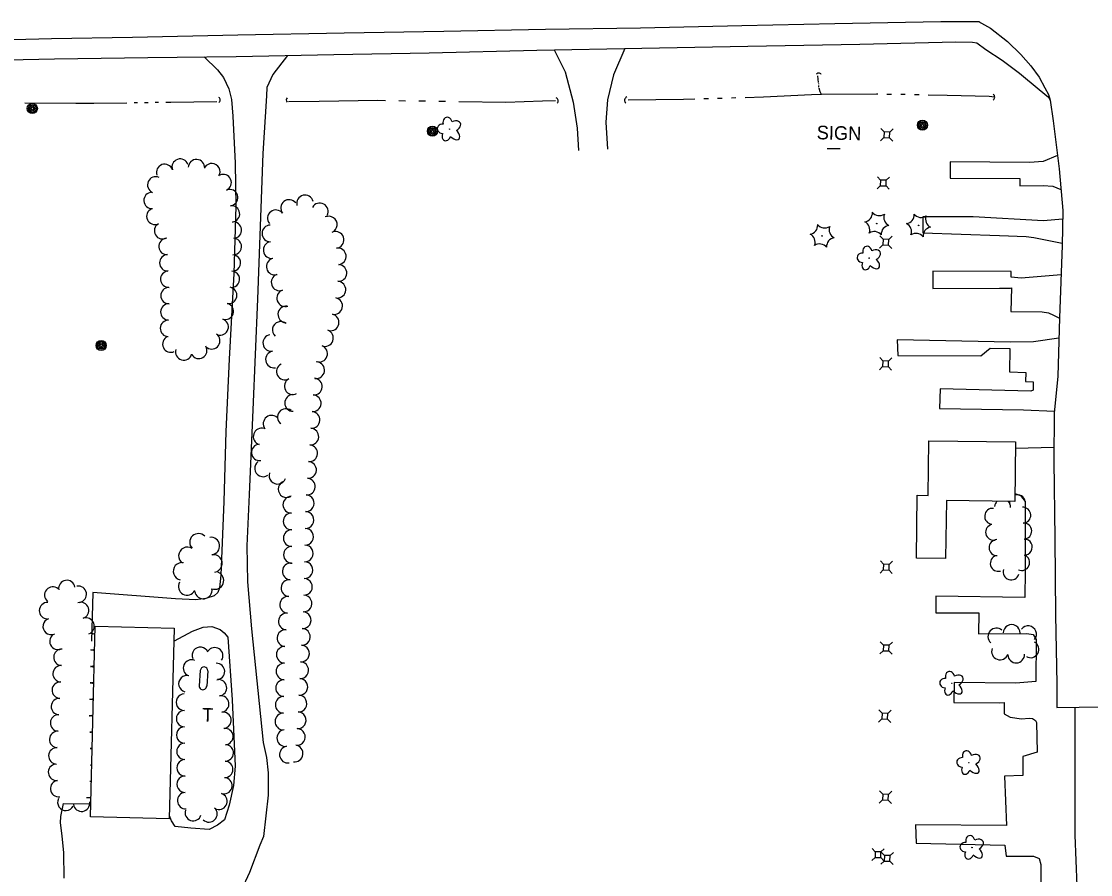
# Model space of a CAD drawing. Extents: x 588843 to 2552415, y 180129 to 269402.
# Drawn here: x 601309.3 to 601779.1, y 183108.2 to 183483 of the extents above; entities that cross this region are included whole.
import ezdxf

# ---------------------------------------------------------------- set-up
doc = ezdxf.new("R2010")
doc.units = 0
for name, color, linetype in [('E_BLD', 7, 'Continuous'), ('E_DRN', 7, 'Continuous'), ('E_DWY', 7, 'Continuous'), ('E_LAND_TreeLine_P', 7, 'Continuous'), ('E_LAND_Vegetation', 7, 'Continuous'), ('E_MISCPROP', 7, 'Continuous'), ('E_MISCPROP_Solid', 7, 'Continuous'), ('E_MISCPROP_Text', 7, 'Continuous'), ('E_RDWY', 7, 'Continuous'), ('E_RDWY_Gravel', 7, 'Continuous'), ('E_SGN', 7, 'Continuous'), ('E_SGN_Text', 7, 'Continuous'), ('E_UTL_AG_Bold', 7, 'Continuous'), ('E_WTR_P', 7, 'Continuous')]:
    doc.layers.add(name, color=color, linetype=linetype)

# ---------------------------------------------------------------- blocks, each defined once
blk = doc.blocks.new('CULV2_4')
at = {"layer": 'E_DRN'}
blk.add_arc((65, 48), 80.7, 216.8699, 323.1301, dxfattribs=at)
blk = doc.blocks.new('POLE_3')
at = {"layer": 'E_MISCPROP'}
for radius in [14.6, 11, 7.32, 3.66]:
    blk.add_circle((0, 0), radius, dxfattribs=at)
blk = doc.blocks.new('TK5')
at = {"layer": 'E_MISCPROP_Solid'}
for p, q in [((10.4, 11.3), (54.8, 11.3)), ((11, -10.6), (55, -10.6))]:
    blk.add_line(p, q, dxfattribs=at)
for centre, start, end in [((11.1, 0.3), 93.5947, 269.612), ((54.8, 0.3), 270.7756, 93.236)]:
    blk.add_arc(centre, 10.9, start, end, dxfattribs=at)
blk = doc.blocks.new('T_2')
at = {"layer": 'E_MISCPROP_Text'}
blk.add_text('T', height=39.4, dxfattribs=at).set_placement((-12.8, -19.7))
blk = doc.blocks.new('DTRE_4')
at = {"layer": 'E_LAND_Vegetation'}
blk.add_circle((-0.6, 0), 0.601, dxfattribs=at)
for centre, major_axis, ratio in [((-6.1, 17.5), (4.5, -16.3), 0.782863), ((-19.3, 0.5), (16.2, -0.4), 0.832022), ((13.3, 9), (-17.3, -9.6), 0.691916), ((-8.2, -17.2), (5.9, 15.9), 0.716896), ((11.6, -12.2), (-16.4, 15), 0.560249)]:
    blk.add_ellipse(centre, major_axis=major_axis, ratio=ratio, start_param=1.570796, end_param=4.712389, dxfattribs=at)
blk = doc.blocks.new('CTRE_4')
at = {"layer": 'E_LAND_Vegetation'}
blk.add_circle((0, 0), 0.733, dxfattribs=at)
for centre, start, end in [((-39.3, 29.4), 280.2067, 5.9716), ((5.9, 49), 220.2113, 305.9762), ((-45.4, -19.3), 340.2113, 65.9762), ((45.4, 19.3), 160.2113, 245.9762), ((-5.9, -49), 40.2113, 125.9762), ((39.5, -29.6), 100.2511, 185.9272)]:
    blk.add_arc(centre, 25.8, start, end, dxfattribs=at)
blk = doc.blocks.new('PED_3')
at = {"layer": 'E_UTL_AG_Bold'}
for p, q in [((-8.2, 8.2), (-17.5, 17.5)), ((8.2, 8.2), (17.5, 17.5)), ((-8.2, -8.2), (-17.5, -17.5)), ((8.2, -8.2), (17.5, -17.5))]:
    blk.add_line(p, q, dxfattribs=at)
blk.add_lwpolyline([(-8.2, -8.2), (8.2, -8.2), (8.2, 8.2), (-8.2, 8.2)], close=True, dxfattribs=at)
blk = doc.blocks.new('SIGN_3')
at = {"layer": 'E_SGN'}
blk.add_text('SIGN', height=39.37, dxfattribs=at).set_placement((-56.1, -19.7))

msp = doc.modelspace()

# ---------------------------------------------------------------- linework, layer by layer
at = {"layer": 'E_BLD'}
for points in [[(601708.03, 183298.76), (601746.06, 183298.25), (601745.7, 183272.05), (601715.71, 183272.46), (601715.37, 183247.06), (601702.5, 183247.24), (601702.87, 183274.82), (601707.7, 183274.75)], [(601376.46, 183216.45), (601374.31, 183132.63), (601339.63, 183133.52), (601341.78, 183217.34)]]:
    msp.add_lwpolyline(points, close=True, dxfattribs=at)
at = {"layer": 'E_DWY'}
for points in [[(601426.21, 183467.97), (601419.74, 183459.66), (601417.16, 183453.86), (601417.06, 183450.22), (601415.37, 183424.97), (601413.05, 183360.89), (601410.94, 183312.38), (601409.33, 183275.19), (601408.32, 183252.56), (601408.71, 183236.76), (601410.38, 183216.08), (601415.52, 183166.16), (601416.96, 183159.65), (601417.79, 183152.95), (601417.73, 183143.03), (601415.63, 183124.88), (601414.11, 183121.08), (601409.54, 183109.06), (601405.89, 183101.26)], [(601543.45, 183470.44), (601548.26, 183460.87), (601551.75, 183447.42), (601553.47, 183436.04), (601554.02, 183426.32)], [(601574.41, 183470.99), (601569.47, 183459.49), (601566.75, 183448.44), (601566.09, 183438.74), (601566.78, 183426.78)], [(601389.55, 183467.4), (601395.47, 183461.69), (601398.11, 183458.28), (601400.41, 183453.37), (601401.7, 183448.58), (601402.21, 183441.28), (601403.28, 183420.71), (601403.48, 183401.79), (601402.68, 183372.16), (601400.56, 183334.58), (601399.21, 183302.85), (601398.28, 183272.12), (601396.91, 183239.68), (601396.36, 183234.23), (601395.69, 183232.12), (601394.04, 183230.65), (601390.36, 183229.53), (601386, 183228.94), (601377, 183229.38), (601340.75, 183232.08), (601340.08, 183210.75)], [(601764.5, 183424.02), (601758.16, 183421.46), (601752.18, 183420.91), (601717.38, 183421.24), (601717.29, 183414.16), (601747.94, 183413.94), (601747.96, 183410.7), (601758.18, 183410.84), (601762.52, 183410.62), (601766.03, 183409.12)], [(601766.77, 183396.14), (601758.37, 183395.35), (601727.46, 183397.09), (601705.4, 183397.17), (601705.31, 183390.09), (601739.08, 183388.89), (601750.7, 183388.47), (601754.13, 183387.98), (601766.56, 183385.52)], [(601766.07, 183371.57), (601748.49, 183370.12), (601744.15, 183370.64), (601744.11, 183373.07), (601709.72, 183373.28), (601709.72, 183365.59), (601738.96, 183365.82), (601743.82, 183365.79), (601744.33, 183365.88), (601743.95, 183355.57), (601757.81, 183355.4), (601760.52, 183354.92), (601762.72, 183353.85), (601765.38, 183352.57)], [(601765.14, 183343.77), (601754.01, 183342.25), (601743.89, 183342.01), (601694.04, 183343.15), (601694.36, 183336.26), (601730.88, 183335.99), (601734.92, 183339.42), (601743.61, 183339.29), (601743.44, 183329.08), (601750.61, 183328.68), (601750.51, 183324.74), (601753.85, 183324.65), (601753.85, 183321.01), (601752.82, 183320.53), (601712.89, 183321.6), (601712.66, 183312.9), (601749.57, 183312.32), (601763.14, 183311.74)], [(601762.93, 183295.85), (601746.02, 183295.41)], [(601745.75, 183275.63), (601748.26, 183274.72), (601750.31, 183272.03), (601750.31, 183241.68), (601750.09, 183229.95), (601711.05, 183230.49), (601711.06, 183223.2), (601729.98, 183223.2), (601729.84, 183214), (601751.08, 183214.04), (601753.81, 183213.66), (601755.06, 183211.4), (601754.97, 183193.09), (601746.15, 183192.32), (601719.04, 183192.64), (601719.01, 183183.84), (601739.14, 183183.7), (601741.07, 183183.75), (601741.03, 183178.79), (601743.73, 183177.41), (601748.66, 183176.57), (601752.11, 183176.98), (601753.53, 183176.84), (601754.82, 183175.9), (601755.3, 183174.97), (601755.56, 183162.01), (601749.23, 183160.06), (601749.21, 183151.76), (601741.21, 183151.47), (601742.05, 183129.8), (601702.19, 183130.06), (601702.38, 183121.96), (601741.31, 183121.12), (601741.89, 183116.35), (601753.93, 183116.23), (601756.43, 183115.25), (601757.17, 183112.6), (601757.14, 183092.87)], [(601376.65, 183210.91), (601384.45, 183215.15), (601389.15, 183216.85), (601393.01, 183217.15), (601396.61, 183215.84), (601398.4, 183214.38), (601399.96, 183212.51), (601401.86, 183184.94), (601403.3, 183155.76), (601402.47, 183147.29), (601400.62, 183138.64), (601398.62, 183132.21), (601395.52, 183129.87), (601391.83, 183127.95), (601383.75, 183128.57), (601376.89, 183129.36), (601375.34, 183131.83), (601374.35, 183134.02)], [(601772.07, 183181.76), (601772.08, 183125.55), (601773.82, 183080.99), (601774.87, 183033), (601775.74, 182978.95), (601778.39, 182945.6), (601779.22, 182882.14), (601780.11, 182824.75), (601781.02, 182788.82)], [(601328.12, 183106.58), (601328.02, 183117.72), (601327.21, 183125.23), (601326.55, 183130.91), (601326.63, 183133.74), (601327.79, 183139.37), (601339.78, 183139.27)]]:
    msp.add_lwpolyline(points, dxfattribs=at)
at = {"layer": 'E_LAND_TreeLine_P'}
for centre, radius, start, end in [((601379.07, 183418.95), 3.6, 18.8749, 198.8749), ((601386.25, 183418.7), 3.6, 357.442, 177.442), ((601372.25, 183416.62), 3.6, 18.8749, 198.8749), ((601393, 183416.98), 3.6, 327.7653, 147.7653), ((601368.33, 183411.15), 3.6, 66.216, 246.216), ((601397.97, 183412.17), 3.6, 293.9284, 113.9284), ((601366.74, 183404.32), 3.6, 92.979, 272.979), ((601400.79, 183405.56), 3.6, 276.6918, 96.6918), ((601433.94, 183403), 3.67, 14.1737, 194.1737), ((601401.63, 183398.41), 3.6, 276.6918, 96.6918), ((601426.94, 183400.97), 3.67, 37.9375, 217.9375), ((601440.38, 183399.51), 3.67, 331.3437, 151.3437), ((601367.96, 183397.33), 3.6, 114.025, 294.025), ((601421.15, 183396.46), 3.67, 37.9375, 217.9375), ((601444.36, 183393.71), 3.67, 294.6119, 114.6119), ((601371.34, 183390.99), 3.6, 120.4704, 300.4704), ((601402.47, 183391.26), 3.6, 276.6918, 96.6918), ((601418.71, 183389.82), 3.67, 90.5104, 270.5104), ((601447.34, 183387.01), 3.67, 277.5952, 97.5952), ((601373.28, 183384.11), 3.6, 94.474, 274.474), ((601402.44, 183384.08), 3.6, 266.7116, 86.7116), ((601419.28, 183382.52), 3.67, 98.7699, 278.7699), ((601448.31, 183379.74), 3.67, 277.5952, 97.5952), ((601373.63, 183376.92), 3.6, 90.9546, 270.9546), ((601402.03, 183376.89), 3.6, 266.7116, 86.7116), ((601420.62, 183375.32), 3.67, 105.8191, 285.8191), ((601448.61, 183372.45), 3.67, 266.4555, 86.4555), ((601374.04, 183369.73), 3.6, 93.6595, 273.6595), ((601401.62, 183369.7), 3.6, 266.7116, 86.7116), ((601422.77, 183368.31), 3.67, 109.5699, 289.5699), ((601374.16, 183362.53), 3.6, 90.7556, 270.7556), ((601400.4, 183362.61), 3.6, 259.7919, 79.7919), ((601425.22, 183361.4), 3.67, 109.5699, 289.5699), ((601448.16, 183365.12), 3.67, 266.4555, 86.4555), ((601446.72, 183357.94), 3.67, 257.7953, 77.7953), ((601374.1, 183355.34), 3.6, 88.465, 268.465), ((601398.88, 183355.59), 3.6, 252.0755, 72.0755), ((601425.71, 183354.23), 3.67, 85.0986, 265.0986), ((601373.91, 183348.14), 3.6, 88.465, 268.465), ((601396.66, 183348.74), 3.6, 252.0755, 72.0755), ((601423.28, 183347.45), 3.67, 49.0644, 229.0644), ((601445.16, 183350.77), 3.67, 257.7953, 77.7953), ((601392.96, 183342.63), 3.6, 234.775, 54.775), ((601442.67, 183343.87), 3.67, 249.7883, 69.7883), ((601374.95, 183341.2), 3.6, 115.0301, 295.0301), ((601419.12, 183341.73), 3.67, 99.2493, 279.2493), ((601380.67, 183337.79), 3.6, 163.7886, 343.7886), ((601387.26, 183338.44), 3.6, 210.331, 30.331), ((601420.3, 183334.48), 3.67, 99.2493, 279.2493), ((601440.13, 183336.99), 3.67, 249.7883, 69.7883), ((601425.1, 183329.18), 3.67, 117.8925, 297.8925), ((601438.84, 183329.78), 3.67, 260.9935, 80.9935), ((601428.54, 183322.7), 3.67, 117.8925, 297.8925), ((601437.82, 183322.52), 3.67, 265.995, 85.995), ((601428.69, 183315.37), 3.67, 90.9017, 270.9017), ((601437.31, 183315.2), 3.67, 265.995, 85.995), ((601425.55, 183309.15), 3.67, 51.2302, 231.2302), ((601419.25, 183306.26), 3.67, 37.5589, 217.5589), ((601436.79, 183307.88), 3.67, 265.995, 85.995), ((601414.87, 183300.61), 3.67, 71.9607, 251.9607), ((601436.28, 183300.56), 3.67, 265.995, 85.995), ((601414.1, 183293.67), 3.67, 95.74, 275.74), ((601435.77, 183293.25), 3.67, 265.995, 85.995), ((601415.51, 183286.62), 3.67, 125.3349, 305.3349), ((601435.26, 183285.93), 3.67, 265.995, 85.995), ((601421.85, 183283.41), 3.67, 160.5863, 340.5863), ((601425.84, 183277.48), 3.67, 119.4288, 299.4288), ((601434.74, 183278.61), 3.67, 265.995, 85.995), ((601427.92, 183270.68), 3.67, 90.7375, 270.7375), ((601434.29, 183271.29), 3.67, 268.7279, 88.7279), ((601740.39, 183269.69), 3.5, 135.2007, 176.1744), ((601740.39, 183269.69), 3.5, 356.1744, 43.2531), ((601746.87, 183271.53), 3.5, 170.8022, 190.2333), ((601746.87, 183271.53), 3.5, 10.2333, 108.7908), ((601428.01, 183263.35), 3.67, 90.7375, 270.7375), ((601434.13, 183263.95), 3.67, 268.7279, 88.7279), ((601736, 183265.59), 3.5, 83.951, 263.951), ((601749.27, 183266.06), 3.5, 273.3534, 93.3534), ((601736.43, 183258.57), 3.5, 101.5569, 281.5569), ((601749.68, 183259.06), 3.5, 273.3534, 93.3534), ((601387.11, 183254.16), 3.84, 43.465, 223.465), ((601392.57, 183252.51), 3.84, 277.6274, 97.6274), ((601428.11, 183256.01), 3.67, 90.7375, 270.7375), ((601433.96, 183256.62), 3.67, 268.7279, 88.7279), ((601382.25, 183248.23), 3.84, 57.0355, 237.0355), ((601428.2, 183248.67), 3.67, 90.7375, 270.7375), ((601433.8, 183249.28), 3.67, 268.7279, 88.7279), ((601737.94, 183251.83), 3.5, 91.7355, 271.7355), ((601749.93, 183252.06), 3.5, 268.465, 88.465), ((601393.68, 183244.9), 3.84, 279.3053, 99.3053), ((601738.48, 183244.91), 3.5, 106.1152, 286.1152), ((601748.77, 183245.28), 3.5, 245.6826, 65.6826), ((601379.86, 183241.42), 3.84, 79.3027, 259.3027), ((601427.65, 183241.36), 3.67, 85.4836, 265.4836), ((601433.64, 183241.95), 3.67, 268.7279, 88.7279), ((601329.29, 183233.87), 3.61, 9.775, 189.775), ((601394.39, 183237.37), 3.84, 249.286, 69.286), ((601427.07, 183234.05), 3.67, 85.4836, 265.4836), ((601433.47, 183234.61), 3.67, 268.7279, 88.7279), ((601744.14, 183241.13), 3.5, 162.9409, 342.9409), ((601323.13, 183231), 3.61, 50.3078, 230.3078), ((601334.32, 183231.34), 3.61, 279.775, 99.775), ((601382.13, 183234.82), 3.84, 151.9, 331.9), ((601389.25, 183233.17), 3.84, 188.473, 8.473), ((601426.5, 183226.73), 3.67, 85.4836, 265.4836), ((601433.28, 183227.28), 3.67, 267.1149, 87.1149), ((601320.79, 183224.14), 3.61, 88.465, 268.465), ((601335.35, 183224.2), 3.61, 288.6899, 108.6899), ((601432.91, 183219.95), 3.67, 267.1149, 87.1149), ((601322.4, 183217.2), 3.61, 109.6263, 289.6263), ((601337.74, 183217.39), 3.61, 289.9128, 109.9128), ((601425.92, 183219.42), 3.67, 85.4836, 265.4836), ((601339.85, 183210.49), 3.61, 59.5709, 88.8165), ((601425.34, 183212.11), 3.67, 85.4836, 265.4836), ((601432.54, 183212.63), 3.67, 267.1149, 87.1149), ((601737.63, 183212.78), 3.68, 47.5507, 227.5507), ((601744.37, 183214.33), 3.68, 359.2608, 179.2608), ((601751.57, 183213.76), 3.68, 322.0807, 142.0807), ((601325.38, 183210.63), 3.61, 115.8726, 295.8726), ((601752.63, 183207.15), 3.68, 240.7065, 60.7065), ((601327.11, 183203.65), 3.61, 87.3193, 267.3193), ((601339.85, 183210.49), 3.61, 268.8165, 297.4974), ((601339.7, 183203.27), 3.61, 60.2144, 88.8165), ((601387.91, 183204.53), 3.6, 22.4275, 202.4275), ((601394.29, 183204.33), 3.6, 326.4597, 146.4597), ((601425.04, 183204.78), 3.67, 88.7887, 268.7887), ((601432.17, 183205.3), 3.67, 267.1149, 87.1149), ((601739.24, 183206.22), 3.68, 160.0301, 340.0301), ((601746.37, 183204.87), 3.68, 181.8315, 1.8315), ((601326.77, 183196.43), 3.61, 87.3193, 267.3193), ((601339.7, 183203.27), 3.61, 268.8165, 296.8538), ((601384.04, 183198.94), 3.6, 66.6636, 246.6636), ((601395.03, 183197.42), 3.6, 271.6449, 91.6449), ((601424.89, 183197.44), 3.67, 88.7887, 268.7887), ((601431.8, 183197.97), 3.67, 267.1149, 87.1149), ((601339.55, 183196.04), 3.61, 60.8542, 88.8165), ((601382.01, 183192.03), 3.6, 75.0164, 255.0164), ((601326.41, 183189.22), 3.61, 87.0037, 267.0037), ((601339.55, 183196.04), 3.61, 268.8165, 296.2141), ((601339.4, 183188.82), 3.61, 61.4901, 88.8165), ((601395.93, 183190.28), 3.6, 277.8371, 97.8371), ((601424.73, 183190.11), 3.67, 88.7887, 268.7887), ((601431.43, 183190.65), 3.67, 267.1149, 87.1149), ((601380.9, 183183.94), 3.6, 90.8183, 270.8183), ((601396.92, 183183.13), 3.6, 277.8371, 97.8371), ((601424.58, 183182.77), 3.67, 88.7887, 268.7887), ((601431.06, 183183.32), 3.67, 267.1149, 87.1149), ((601326.03, 183182), 3.61, 87.0037, 267.0037), ((601339.4, 183188.82), 3.61, 268.8165, 295.5782), ((601339.25, 183181.6), 3.61, 62.1225, 88.8165), ((601325.65, 183174.79), 3.61, 87.0037, 267.0037), ((601339.26, 183174.37), 3.61, 65.4979, 91.5472), ((601339.25, 183181.6), 3.61, 268.8165, 294.9458), ((601381, 183176.73), 3.6, 90.8183, 270.8183), ((601397.9, 183175.99), 3.6, 277.8371, 97.8371), ((601424.42, 183175.44), 3.67, 88.7887, 268.7887), ((601430.7, 183175.99), 3.67, 267.1149, 87.1149), ((601381.08, 183169.52), 3.6, 90.4537, 270.4537), ((601398.73, 183168.83), 3.6, 276.5951, 96.5951), ((601425.27, 183168.17), 3.67, 98.9249, 278.9249), ((601430.33, 183168.66), 3.67, 267.1149, 87.1149), ((601325.28, 183167.57), 3.61, 87.0037, 267.0037), ((601339.26, 183174.37), 3.61, 271.5472, 291.5704), ((601339.46, 183167.15), 3.61, 71.9049, 91.5472), ((601324.9, 183160.36), 3.61, 87.0037, 267.0037), ((601339.46, 183167.15), 3.61, 271.5472, 285.1634), ((601339.65, 183159.93), 3.61, 78.1038, 91.5472), ((601381.14, 183162.32), 3.6, 90.4537, 270.4537), ((601398.92, 183161.65), 3.6, 267.8284, 87.8284), ((601426.41, 183160.92), 3.67, 98.9249, 278.9249), ((601429.35, 183161.39), 3.67, 262.1248, 82.1248), ((601381.2, 183155.11), 3.6, 90.4537, 270.4537), ((601398.65, 183154.44), 3.6, 267.8284, 87.8284), ((601324.75, 183153.15), 3.61, 97.4377, 277.4377), ((601339.65, 183159.93), 3.61, 271.5472, 278.9645), ((601339.85, 183152.71), 3.61, 84.181, 91.5472), ((601325.69, 183145.99), 3.61, 97.4377, 277.4377), ((601338.64, 183145.62), 3.61, 67.4053, 77.7519), ((601339.85, 183152.71), 3.61, 271.5472, 272.8872), ((601381.25, 183147.9), 3.6, 90.4537, 270.4537), ((601398.28, 183147.26), 3.6, 252.8722, 72.8722), ((601381.47, 183140.7), 3.6, 93.6595, 273.6595), ((601396.16, 183140.37), 3.6, 252.8722, 72.8722), ((601328.84, 183139.95), 3.61, 153.4481, 333.4481), ((601335.75, 183139.56), 3.61, 188.5897, 8.5897), ((601338.64, 183145.62), 3.61, 257.7519, 289.663), ((601384.8, 183135.43), 3.6, 161.7658, 341.7658), ((601391.74, 183134.83), 3.6, 226.1913, 46.1913)]:
    msp.add_arc(centre, radius, start, end, dxfattribs=at)
at = {"layer": 'E_RDWY'}
for points in [[(601283.11, 183474.45), (601322.52, 183475.4), (601358.14, 183476.09), (601404.4, 183477.02), (601451.18, 183477.93), (601494.95, 183478.72), (601539.55, 183479.49), (601581.26, 183480.12), (601625.87, 183481.09), (601666.66, 183481.96), (601713.23, 183482.88), (601730.17, 183482.96)], [(601729.82, 183482.95), (601735, 183480.01), (601742.53, 183474.15), (601748.45, 183468.42), (601752.77, 183463.45), (601756.48, 183458.5), (601758.99, 183453.77), (601760.52, 183450.8), (601761.22, 183448.37), (601762.64, 183439.21), (601765.22, 183418.2), (601766.85, 183399.94), (601766.54, 183384.57), (601765.38, 183352.73), (601764.7, 183327.15), (601763.05, 183310.81), (601762.89, 183289.77), (601763.29, 183255.76), (601763.6, 183222.16), (601764.21, 183191.99), (601764.24, 183181.67)], [(601764.24, 183181.67), (601793.79, 183181.99)]]:
    msp.add_lwpolyline(points, dxfattribs=at)
at = {"layer": 'E_RDWY_Gravel'}
msp.add_lwpolyline([(601282.56, 183465.62), (601323.83, 183466.48), (601364.92, 183467.14), (601403.63, 183467.55), (601446.58, 183468.36), (601488.5, 183469.09), (601535.7, 183470.3), (601581.95, 183471.13), (601628.42, 183472.05), (601677.67, 183473), (601719.9, 183473.93), (601727.23, 183473.84), (601729.07, 183473.48), (601733.02, 183470.59), (601740.22, 183465.96), (601747.81, 183460.28), (601756.39, 183453.04), (601760.53, 183449.73), (601761.22, 183448.37)], dxfattribs=at)
at = {"layer": 'E_SGN'}
msp.add_line((601663.26, 183427.11), (601668.99, 183427.17), dxfattribs=at)
at = {"layer": 'E_WTR_P'}
for points in [[(601659.11, 183459.11), (601659.4, 183456.1)], [(601659.44, 183455.69), (601659.46, 183455.48)], [(601659.5, 183455.06), (601659.52, 183454.86)], [(601659.56, 183454.44), (601659.58, 183454.24), (601659.59, 183454.23)], [(601659.69, 183453.83), (601660.14, 183452.21), (601660.62, 183450.97)], [(601575.96, 183448.49), (601600.15, 183448.75), (601605.13, 183448.91)], [(601609.15, 183449.03), (601611.16, 183449.09)], [(601615.19, 183449.22), (601617.2, 183449.28)], [(601621.22, 183449.4), (601623.23, 183449.46)], [(601627.25, 183449.58), (601635.38, 183449.83), (601656.41, 183450.78)], [(601656.41, 183450.78), (601660.81, 183450.97), (601685, 183451.14), (601685.58, 183451.13)], [(601689.6, 183451.06), (601691.62, 183451.02)], [(601695.64, 183450.95), (601697.65, 183450.92)], [(601701.67, 183450.85), (601703.69, 183450.82)], [(601707.71, 183450.75), (601716.04, 183450.61), (601734.54, 183450.11), (601736.86, 183449.85)], [(601333.29, 183446.92), (601310.87, 183446.99)], [(601355.71, 183447.11), (601341.09, 183446.89), (601333.29, 183446.92)], [(601360.35, 183447.18), (601358.8, 183447.16)], [(601364.99, 183447.25), (601363.44, 183447.23)], [(601369.62, 183447.32), (601368.08, 183447.3)], [(601395.14, 183447.67), (601375, 183447.4), (601372.72, 183447.37)], [(601426.71, 183447.74), (601440.17, 183447.98), (601465.88, 183448.31), (601469.22, 183448.26)], [(601475.08, 183448.17), (601478.02, 183448.12)], [(601483.88, 183448.04), (601486.81, 183447.99)], [(601492.68, 183447.9), (601495.61, 183447.86)], [(601501.47, 183447.79), (601522.11, 183447.51), (601538.21, 183447.99), (601543.98, 183448.24)]]:
    msp.add_lwpolyline(points, dxfattribs=at)

# ---------------------------------------------------------------- block references
at = {"layer": 'E_DRN'}
for p, xscale, yscale, rotation in [((601660.74, 183459.68), 0.017229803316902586, 0.01722980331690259, 178.46503432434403), ((601396.04, 183447.34), 0.017229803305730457, 0.017229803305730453, 88.46503433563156), ((601426.14, 183449.37), 0.014097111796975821, 0.01409711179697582, -91.53496566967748), ((601544.76, 183447), 0.019374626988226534, 0.01937462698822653, 102.50127780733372), ((601575.29, 183449.83), 0.022151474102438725, 0.02215147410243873, -99.66506803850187), ((601736.22, 183448.35), 0.020362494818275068, 0.02036249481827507, 88.46503432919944)]:
    msp.add_blockref('CULV2_4', p, dxfattribs=dict(at, xscale=xscale, yscale=yscale, rotation=rotation))
at = {"layer": 'E_LAND_Vegetation', "xscale": 0.1524003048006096, "yscale": 0.1524003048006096, "rotation": -1.5595808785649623}
for name, p in [('DTRE_4', (601497.44, 183435.61)), ('CTRE_4', (601685.12, 183394.16)), ('CTRE_4', (601703.46, 183393.33)), ('CTRE_4', (601661.1, 183388.73)), ('DTRE_4', (601681.87, 183378.96)), ('DTRE_4', (601718.17, 183192.16)), ('DTRE_4', (601725.64, 183157.36)), ('DTRE_4', (601727.07, 183120.09))]:
    msp.add_blockref(name, p, dxfattribs=at)
at = {"layer": 'E_MISCPROP', "xscale": 0.1524003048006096, "yscale": 0.1524003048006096, "rotation": -1.5595808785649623}
for p in [(601314.12, 183444.68), (601705.16, 183437.34), (601489.89, 183434.71), (601344.37, 183340.63)]:
    msp.add_blockref('POLE_3', p, dxfattribs=at)
at = {"layer": 'E_MISCPROP_Solid', "xscale": 0.1524003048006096, "yscale": 0.1524003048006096, "rotation": -94.02074357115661}
msp.add_blockref('TK5', (601389.66, 183199.42), dxfattribs=at)
at = {"layer": 'E_MISCPROP_Text', "xscale": 0.1524003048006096, "yscale": 0.1524003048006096, "rotation": -1.5595808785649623}
msp.add_blockref('T_2', (601390.72, 183178.35), dxfattribs=at)
at = {"layer": 'E_SGN_Text', "xscale": 0.1524003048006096, "yscale": 0.1524003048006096, "rotation": -1.5595808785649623}
msp.add_blockref('SIGN_3', (601667.27, 183433.98), dxfattribs=at)
at = {"layer": 'E_UTL_AG_Bold', "xscale": 0.1524003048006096, "yscale": 0.1524003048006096, "rotation": -1.5595808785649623}
for p in [(601689.52, 183433.14), (601687.95, 183411.98), (601689.09, 183386.01), (601688.98, 183332.56), (601689.27, 183243.22), (601689.21, 183207.76), (601688.67, 183177.79), (601688.93, 183142.22), (601685.67, 183116.95), (601689.68, 183115.36)]:
    msp.add_blockref('PED_3', p, dxfattribs=at)

doc.saveas('drawing.dxf')
